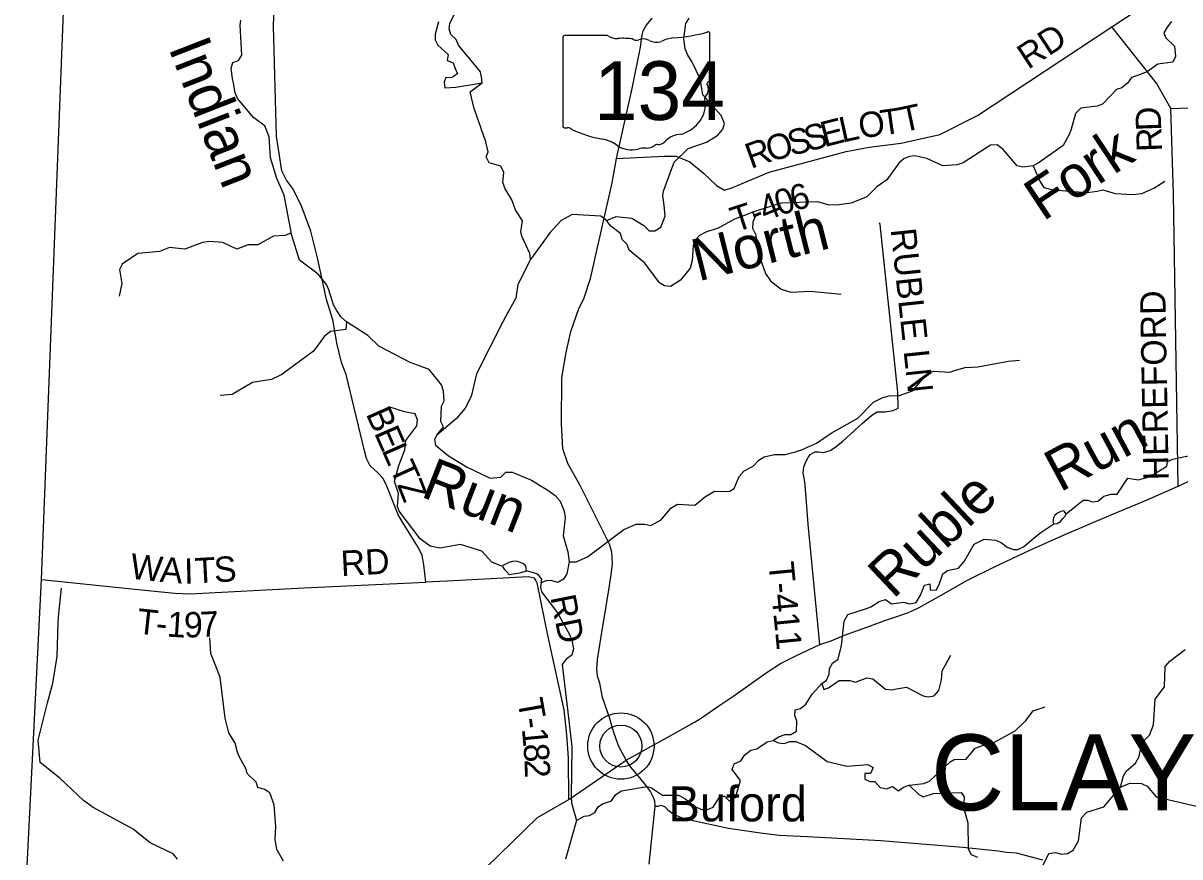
# Model space of a CAD drawing. Extents: x 1525783 to 1900577, y 218250 to 627376.
# Drawn here: x 1579705 to 1593420, y 393837 to 403722 of the extents above; entities that cross this region are included whole.
import ezdxf

# ---------------------------------------------------------------- set-up
doc = ezdxf.new("R2010")
doc.units = 0
for name, color, linetype in [('GM_X_Adjacent_County', 7, 'Continuous'), ('GM_X_County', 7, 'Continuous'), ('GM_X_County_Road', 7, 'Continuous'), ('GM_X_Minor_Lake', 7, 'Continuous'), ('GM_X_Minor_River', 7, 'Continuous'), ('GM_X_Minor_River_Text', 7, 'Continuous'), ('GM_X_State_Location', 7, 'Continuous'), ('GM_X_State_Route', 7, 'Continuous'), ('GM_X_State_Shield', 7, 'Continuous'), ('GM_X_Township', 7, 'Continuous'), ('GM_X_Township_Road', 7, 'Continuous'), ('GM_X_Township_Road_Text', 7, 'Continuous'), ('GM_X_Township_Text', 7, 'Continuous'), ('GM_X_Unincorporated', 7, 'Continuous'), ('GM_X_Unincorporated_Location', 7, 'Continuous'), ('GM_X_Unincorporated_Text', 7, 'Continuous')]:
    doc.layers.add(name, color=color, linetype=linetype)

msp = doc.modelspace()

# ---------------------------------------------------------------- linework, layer by layer
at = {"layer": 'GM_X_Adjacent_County'}
msp.add_lwpolyline([(1579705, 392782), (1579924, 397127), (1580230, 405084), (1580380, 410197), (1580442, 412790), (1580491, 414838), (1580602, 418918), (1580746, 423359)], dxfattribs=at)
at = {"layer": 'GM_X_County'}
msp.add_lwpolyline([(1579705, 392782), (1579924, 397127), (1580230, 405084), (1580380, 410197), (1580442, 412790), (1580491, 414838), (1580602, 418918), (1580746, 423359)], dxfattribs=at)
at = {"layer": 'GM_X_County_Road'}
msp.add_lwpolyline([(1579705, 392782), (1580053, 392656), (1580416, 392540), (1580504, 392522), (1580575, 392507), (1580742, 392507), (1581015, 392530), (1581353, 392560), (1581566, 392561), (1581888, 392610), (1582515, 392663), (1583036, 392701), (1583537, 392757), (1583809, 392768), (1584027, 392820), (1584133, 392840), (1584238, 392890), (1584374, 392972), (1584658, 393183), (1585194, 393709), (1585804, 394305), (1586176, 394518), (1586854, 394984)], dxfattribs=at)
at = {"layer": 'GM_X_Minor_Lake'}
for points in [[(1585138, 403084), (1585127, 403146), (1584868, 403459), (1584841, 403526), (1584778, 403585), (1584755, 403655), (1584765, 403719), (1584833, 403854)], [(1584629, 403736), (1584590, 403592), (1584589, 403522), (1584624, 403459), (1584744, 403349), (1584733, 403277), (1584804, 403250), (1584829, 403185), (1584856, 403119), (1584785, 403074), (1584717, 403077), (1584698, 403021), (1584707, 402953), (1584834, 402963)], [(1584834, 402963), (1585146, 403014), (1585138, 403084)], [(1591920, 397856), (1591913, 397811), (1591926, 397786)], [(1591926, 397786), (1591964, 397791), (1592005, 397813), (1592034, 397848), (1592060, 397876), (1592073, 397904), (1592045, 397938), (1592007, 397933), (1591967, 397912), (1591936, 397888), (1591920, 397856)], [(1585674, 397228), (1585667, 397288), (1585628, 397315), (1585592, 397330), (1585552, 397342), (1585506, 397339), (1585462, 397326), (1585429, 397308), (1585397, 397295), (1585389, 397279), (1585408, 397247), (1585436, 397220), (1585469, 397186), (1585515, 397191), (1585570, 397200), (1585612, 397207)], [(1585612, 397207), (1585674, 397228)]]:
    msp.add_lwpolyline(points, dxfattribs=at)
at = {"layer": 'GM_X_Minor_River'}
for points in [[(1584610, 398838), (1584690, 398935), (1584657, 398998), (1584666, 399180), (1584697, 399245), (1584691, 399358), (1584667, 399432), (1584519, 399617), (1584382, 399665), (1584295, 399697), (1583921, 399892), (1583793, 400018), (1583540, 400181), (1583473, 400240), (1583420, 400317), (1583385, 400382), (1583330, 400559), (1583303, 400621), (1583205, 400745), (1582982, 400913), (1582893, 401205), (1582799, 401682), (1582712, 401879), (1582638, 402123), (1582624, 402372), (1582571, 402505), (1582442, 402597), (1582248, 402827), (1582219, 402894), (1582199, 403008), (1582186, 403066), (1582172, 403189), (1582193, 403253), (1582258, 403280), (1582299, 403343), (1582277, 403696), (1582288, 403758)], [(1586623, 401382), (1586736, 401430), (1586922, 401411), (1587064, 401324), (1587129, 401259), (1587195, 401258), (1587264, 401304), (1587317, 401434), (1587305, 401562), (1587289, 401673), (1587296, 401729), (1587424, 402073), (1587591, 402236), (1587806, 402311), (1587940, 402395), (1588003, 402464), (1588022, 402533), (1587980, 402626), (1587764, 402872), (1587733, 403061), (1587636, 403257), (1587588, 403342), (1587555, 403415), (1587537, 403537), (1587562, 403719), (1587601, 403781)], [(1593320, 403741), (1593271, 403673), (1593230, 403608), (1593255, 403548), (1593355, 403448), (1593367, 403325), (1593336, 403258), (1593157, 403237), (1593032, 403145), (1592917, 403101), (1592846, 403076), (1592799, 403008), (1592730, 402954), (1592670, 402935), (1592504, 402761), (1592438, 402738), (1592247, 402713), (1592182, 402650), (1592129, 402463), (1592110, 402411), (1592035, 402270), (1591753, 402069), (1591681, 402030), (1591556, 402014), (1591490, 402029), (1591326, 402222), (1591254, 402280), (1591174, 402273), (1590850, 402064), (1590780, 402041), (1590611, 402030), (1590420, 402116), (1590277, 402148), (1590217, 402139), (1590150, 402118), (1590087, 402063), (1589947, 401863), (1589828, 401779), (1589708, 401663), (1589522, 401588), (1589376, 401569), (1589263, 401563), (1589128, 401603), (1588693, 401586), (1588353, 401480), (1588278, 401449), (1588141, 401396), (1587947, 401291), (1587800, 401245), (1587725, 401204), (1587678, 401151), (1587649, 401086), (1587638, 400907), (1587612, 400818), (1587498, 400676), (1587380, 400601), (1587310, 400607), (1587249, 400644), (1587077, 400877), (1586891, 401028), (1586866, 401099), (1586809, 401156), (1586786, 401229), (1586674, 401315), (1586623, 401382), (1586555, 401433), (1586215, 401453), (1586086, 401381), (1585949, 401237), (1585719, 400918), (1585570, 400622), (1585545, 400461), (1585425, 400238), (1585388, 400171), (1585081, 399565), (1585017, 399296), (1584948, 399157), (1584844, 399033), (1584610, 398838), (1584581, 398787), (1584596, 398718), (1584748, 398592), (1584970, 398456), (1585242, 398327), (1585369, 398339), (1585430, 398396), (1585502, 398396), (1585733, 398302), (1585939, 398175), (1586012, 398121), (1586073, 398054), (1586121, 397935), (1586132, 397855), (1586108, 397645)], [(1585719, 400918), (1585711, 400989), (1585616, 401195), (1585605, 401249), (1585625, 401379), (1585541, 401508), (1585499, 401627), (1585416, 401765), (1585391, 401835), (1585405, 401951), (1585368, 402024), (1585229, 402065), (1585196, 402137), (1585217, 402195), (1585193, 402314), (1585050, 402721), (1585036, 402771), (1585007, 402908), (1585146, 403014)], [(1591681, 402030), (1591764, 401840), (1591808, 401774), (1591912, 401744), (1592322, 401715), (1592439, 401729), (1592507, 401746), (1592652, 401703), (1592862, 401689), (1592969, 401700), (1593112, 401763), (1593242, 401849)], [(1588353, 401480), (1588384, 401430), (1588355, 401362), (1588353, 401290), (1588388, 401221), (1588440, 400944), (1588508, 400754), (1588565, 400667), (1588691, 400567), (1588807, 400533), (1589040, 400543), (1589403, 400507)], [(1582893, 401205), (1582881, 401232), (1582811, 401205), (1582672, 401195), (1582488, 401094), (1582372, 401094), (1582239, 401042), (1582074, 401119), (1581914, 401132), (1581830, 401121), (1581624, 401043), (1581442, 401060), (1581321, 401014), (1581065, 400990), (1580880, 400865), (1580847, 400802), (1580876, 400635), (1580844, 400485)], [(1583540, 400181), (1583530, 400089), (1583350, 400064), (1583277, 400009), (1583149, 399833), (1582772, 399557), (1582649, 399497), (1582424, 399459), (1582185, 399317), (1582043, 399307)], [(1586181, 397336), (1586263, 397336), (1586398, 397394), (1586828, 397717), (1586973, 397783), (1587076, 397781), (1587149, 397764), (1587271, 397834), (1587383, 397970), (1587464, 398020), (1587668, 398005), (1587794, 398111), (1587903, 398171), (1588013, 398169), (1588086, 398172), (1588136, 398205), (1588195, 398348), (1588254, 398415), (1588361, 398470), (1588426, 398539), (1588491, 398580), (1588612, 398606), (1588740, 398607), (1588861, 398637), (1588933, 398662), (1589111, 398741), (1589285, 398860), (1589600, 399037), (1589788, 399226), (1589899, 399285), (1589974, 399303), (1590094, 399305), (1590249, 399363), (1590429, 399566), (1590499, 399595), (1590691, 399585), (1590746, 399603), (1590875, 399640), (1591025, 399648), (1591385, 399714), (1591519, 399724)], [(1585389, 397279), (1585263, 397331), (1585144, 397463), (1584892, 397540), (1584647, 397498), (1584532, 397520), (1584411, 397606), (1584164, 397935), (1584143, 397991), (1584156, 398145), (1584110, 398288), (1584159, 398478), (1584231, 398663), (1584241, 398775), (1584374, 398947), (1584381, 399018), (1584354, 399091), (1584226, 399113), (1584043, 399174)], [(1592073, 397904), (1592196, 398004), (1592272, 398065), (1592330, 398066), (1592381, 398045), (1592448, 398054), (1592519, 398112), (1592607, 398139), (1592677, 398136), (1592803, 398328), (1592929, 398308), (1593067, 398347), (1593266, 398468), (1593273, 398526), (1593335, 398553), (1593629, 398614)], [(1586265, 394270), (1586356, 394320), (1586419, 394327), (1586483, 394364), (1586524, 394431), (1586575, 394467), (1586680, 394501), (1586731, 394578), (1586800, 394619), (1587105, 394672), (1587157, 394657), (1587286, 394568), (1587474, 394569), (1587551, 394530), (1587676, 394432), (1587752, 394400), (1587820, 394397), (1587886, 394426), (1587970, 394555), (1588021, 394556), (1588078, 394503), (1588151, 394542), (1588212, 394741), (1588110, 394871), (1588137, 394940), (1588214, 394977), (1588261, 395046), (1588334, 395103), (1588406, 395118), (1588528, 395200), (1588598, 395216), (1588663, 395259), (1588740, 395286), (1588808, 395287), (1588873, 395328), (1588879, 395446), (1588854, 395514), (1588859, 395580), (1588921, 395595), (1588984, 395648), (1589060, 395765), (1589175, 395893), (1589229, 395932), (1589260, 396002), (1589264, 396072), (1589301, 396135), (1589368, 396182), (1589406, 396344), (1589439, 396631), (1589483, 396711), (1589704, 396781), (1589755, 396800), (1589856, 396866), (1589928, 396887), (1590002, 396836), (1590144, 396856), (1590218, 396838), (1590292, 396851), (1590346, 396938), (1590392, 397059), (1590456, 397072), (1590461, 397004), (1590529, 396997), (1590566, 397067), (1590608, 397194), (1590663, 397233), (1590794, 397259), (1590861, 397340), (1590981, 397544), (1591098, 397604), (1591238, 397592), (1591306, 397560), (1591373, 397507), (1591448, 397480), (1591499, 397481), (1591567, 397514), (1591758, 397675), (1591926, 397786)], [(1586108, 397645), (1586165, 397452), (1586181, 397336), (1586150, 397194), (1586113, 397128), (1586046, 397088), (1585979, 397111), (1585913, 397112), (1585848, 397087), (1585839, 397033), (1585852, 396979), (1586042, 396729), (1586178, 396481), (1586209, 396408), (1586229, 396302), (1586210, 396230), (1586143, 396181), (1586096, 396118), (1586165, 395552), (1586210, 395143), (1586204, 394551), (1586207, 394479), (1586265, 394270), (1586136, 393808)], [(1585848, 397087), (1585857, 397129), (1585806, 397188), (1585674, 397228)], [(1581535, 393809), (1581486, 393871), (1581212, 394002), (1581078, 394110), (1581017, 394162), (1580536, 394424), (1580421, 394504), (1580139, 394771), (1579908, 394955), (1579883, 395219), (1579994, 395662), (1580056, 395895), (1580107, 396212), (1580120, 396611), (1580125, 396681), (1580159, 397022)], [(1582793, 393787), (1582715, 393924), (1582693, 394041), (1582696, 394117), (1582703, 394197), (1582682, 394455), (1582632, 394598), (1582568, 394637), (1582487, 394659), (1582468, 394721), (1582361, 394825), (1582346, 394883), (1582265, 395026), (1582247, 395077), (1582221, 395183), (1582145, 395309), (1582100, 395482), (1582040, 395967), (1581931, 396249), (1581918, 396432)], [(1589175, 395893), (1589197, 395821), (1589254, 395840), (1589379, 395928), (1589508, 395928), (1589573, 395908), (1589708, 395960), (1589778, 395949), (1589928, 395826), (1590006, 395817), (1590059, 395828), (1590179, 395848), (1590378, 395747), (1590434, 395734), (1590506, 395746), (1590563, 395811), (1590595, 395935), (1590601, 396043), (1590704, 396227)], [(1591800, 393739), (1591868, 393878), (1591945, 393888), (1592018, 393869), (1592087, 393878), (1592155, 393915), (1592217, 394026), (1592226, 394086), (1592254, 394301), (1592317, 394366), (1592518, 394429), (1592715, 394662), (1592753, 394797), (1592782, 394853), (1592892, 394949), (1592937, 395026), (1592959, 395152), (1592998, 395217), (1593061, 395278), (1593106, 395402), (1593127, 395707), (1593239, 395854), (1593247, 396094), (1593299, 396157), (1593483, 396294)], [(1590212, 394685), (1590384, 394708), (1590453, 394733), (1590695, 394963), (1590745, 394990), (1590888, 394997), (1590994, 395124), (1591105, 395164), (1591222, 395196), (1591466, 395332), (1591594, 395452), (1591682, 395570), (1591821, 395616)], [(1588598, 395216), (1588660, 395189), (1588728, 395182), (1588794, 395205), (1588867, 395206), (1588982, 395156), (1589239, 394967), (1589474, 394913), (1589719, 394933), (1589785, 394896), (1589751, 394827), (1589685, 394826), (1589684, 394760), (1589742, 394729), (1589802, 394732), (1589867, 394658), (1589943, 394645), (1590013, 394670), (1590084, 394621), (1590145, 394664), (1590212, 394685), (1590324, 394575), (1590376, 394548), (1590500, 394590), (1590827, 394600), (1590864, 394547), (1590856, 394417), (1590871, 394367), (1590907, 394240), (1590910, 393932), (1590947, 393864), (1591021, 393832)], [(1592715, 394662), (1592828, 394710), (1592964, 394705), (1593033, 394674), (1593139, 394550), (1593718, 394414)]]:
    msp.add_lwpolyline(points, dxfattribs=at)
at = {"layer": 'GM_X_State_Route'}
for points in [[(1586680, 397212), (1586694, 397316), (1586686, 397450), (1586658, 397545), (1586309, 398240), (1586163, 398501), (1586106, 398675), (1586088, 398972), (1586093, 399515), (1586142, 399818), (1586199, 400065), (1586295, 400339), (1586352, 400452), (1586431, 400694), (1586689, 401828), (1586739, 402117), (1586928, 402948), (1587024, 403436), (1587039, 403558), (1587055, 403630), (1587091, 403695), (1587164, 403779)], [(1587726, 395471), (1587758, 395492), (1587954, 395626), (1588130, 395748), (1588391, 395933), (1588537, 396033), (1588683, 396129), (1588868, 396220), (1589153, 396355), (1589284, 396399), (1589444, 396465), (1589752, 396576), (1589920, 396640), (1590064, 396688), (1590191, 396731), (1590296, 396778), (1590328, 396795), (1590588, 396940), (1590901, 397116), (1591220, 397277), (1591642, 397474), (1592048, 397653), (1592584, 397885), (1593031, 398069), (1593401, 398233), (1594306, 398649)], [(1586534, 395920), (1586517, 395979), (1586509, 396061), (1586514, 396175), (1586573, 396550), (1586582, 396592), (1586659, 397050), (1586680, 397212)], [(1587126, 393751), (1587198, 394438), (1587196, 394496), (1587179, 394542), (1587143, 394613), (1587073, 394707), (1586976, 394820), (1586912, 394902), (1586854, 394984), (1586763, 395154), (1586703, 395322), (1586658, 395488), (1586576, 395726), (1586541, 395896), (1586534, 395920)], [(1586854, 394984), (1587306, 395234), (1587664, 395432), (1587726, 395471)], [(1587198, 394438), (1587234, 394439), (1587267, 394448), (1587308, 394433), (1587350, 394395), (1587397, 394360), (1587442, 394333), (1587509, 394303), (1587629, 394273), (1588069, 394179), (1588446, 394123), (1588668, 394093), (1589000, 394079), (1589873, 394029), (1590848, 393950), (1591266, 393907), (1591364, 393894), (1591478, 393883), (1591792, 393802)]]:
    msp.add_lwpolyline(points, dxfattribs=at)
at = {"layer": 'GM_X_State_Shield'}
for p, q in [((1586106, 403555), (1586106, 402499)), ((1586633, 403573), (1586123, 403573)), ((1587846, 403047), (1587846, 403600)), ((1587846, 403047), (1587846, 403047))]:
    msp.add_line(p, q, dxfattribs=at)
for centre, major_axis, start_param, end_param in [((1587226, 405014), (1845, 0), 4.814394, 5.042369), ((1587827, 403602), (19.4, 0), 6.141152, 7.989035), ((1586126, 403557), (20.2, 0), 1.712693, 3.28349), ((1586754, 403696), (196, 0), 4.042523, 4.731795), ((1586819, 402980), (702, 0), 1.404758, 1.657858), ((1586978, 403563), (56.4, 0), 3.836095, 5.185415), ((1587061, 403441), (117, 0), 0.950623, 2.079405), ((1587213, 403608), (141, 0), 4.081561, 5.145723), ((1587462, 403251), (371, 0), 1.699011, 2.107814), ((1587842, 403006), (30, 0), 1.883978, 3.671073), ((1587651, 402936), (180, 0), 5.934695, 6.695948), ((1587826, 403045), (20.7, 0), 5.05454, 6.418171), ((1587330, 402745), (462, 0), 5.101752, 6.440018), ((1587916, 402815), (131, 0), 2.387724, 3.262537), ((1586126, 402496), (20.3, 0), 3.00124, 4.508301), ((1586129, 402604), (155, 0), 4.665946, 4.897461), ((1586161, 402438), (56, 0), 0.519207, 1.627899), ((1586868, 403387), (1333, 0), 4.195997, 4.488961), ((1587524, 402202), (253, 0), 1.647645, 2.488434), ((1586470, 402024), (417, 0), 0.823519, 1.323587), ((1586921, 402432), (265, 0), 4.026481, 4.996735), ((1587074, 402067), (217, 0), 1.495662, 1.94098), ((1587094, 402353), (141, 0), 4.691044, 5.507374), ((1587221, 402251), (39.7, 0), 1.147584, 2.315152), ((1587204, 402396), (149, 0), 4.937069, 5.64225)]:
    msp.add_ellipse(centre, major_axis=major_axis, ratio=0.8, start_param=start_param, end_param=end_param, dxfattribs=at)
at = {"layer": 'GM_X_Township'}
msp.add_lwpolyline([(1579705, 392782), (1579924, 397127), (1580230, 405084), (1580380, 410197), (1582301, 410300), (1586648, 410335), (1588273, 410349), (1590391, 410366), (1595464, 410407), (1595504, 410399), (1601494, 409207), (1602095, 409088), (1603980, 408713), (1605540, 408402), (1605535, 408330), (1605444, 406709), (1605380, 406105), (1605040, 403354), (1604445, 398538), (1603468, 390634)], dxfattribs=at)
at = {"layer": 'GM_X_Township_Road'}
for points in [[(1593401, 398233), (1593343, 401695), (1593311, 402708), (1593143, 403008), (1592615, 403677), (1592900, 403866), (1593094, 403955), (1593262, 404052), (1593353, 404119), (1593389, 404223), (1593400, 404399), (1593351, 404672), (1592903, 405823), (1592843, 405904), (1592638, 405904), (1590712, 405689), (1588645, 405563), (1588421, 405500), (1588181, 405446), (1587924, 405407), (1587673, 405403), (1587413, 405392)], [(1583416, 399979), (1583379, 400205), (1583304, 400446), (1583194, 400940), (1583115, 401255), (1583002, 401564), (1582897, 401763), (1582827, 401858), (1582771, 401969), (1582709, 402380), (1582674, 403684), (1582702, 404497), (1582740, 405057)], [(1593311, 402708), (1594340, 402749), (1594770, 402767), (1594880, 402777), (1594957, 402786), (1595014, 402821), (1595023, 402925), (1595010, 403537), (1595019, 403599), (1595048, 403640), (1595095, 403684), (1595198, 403718), (1595317, 403754), (1595456, 403822), (1595640, 403911), (1595794, 403964), (1596677, 404137), (1597927, 404370)], [(1586739, 402117), (1587305, 402145), (1587446, 402145), (1587611, 402078), (1587773, 401943), (1587925, 401798), (1588021, 401742), (1588107, 401767), (1588552, 401953), (1589463, 402198), (1589736, 402253), (1590114, 402297), (1590575, 402401), (1591021, 402628), (1592615, 403677)], [(1589153, 396355), (1589013, 397780), (1588987, 398143), (1588972, 398282), (1588955, 398390), (1588963, 398462), (1588984, 398522), (1589011, 398570), (1589037, 398609), (1589092, 398638), (1589140, 398639), (1589194, 398633), (1589275, 398653), (1589328, 398690), (1589423, 398767), (1589652, 398975), (1589768, 399074), (1589830, 399113), (1589927, 399115), (1590021, 399129), (1590078, 399158), (1590077, 399345), (1589866, 401334), (1589857, 401355)], [(1585798, 397086), (1585798, 397086), (1585797, 397091), (1585783, 397118), (1585767, 397142), (1585694, 397156), (1584727, 397106), (1584480, 397095), (1584458, 397298), (1584435, 397410), (1584393, 397499), (1584315, 397629), (1584230, 397762), (1584156, 397885), (1584019, 398230), (1583975, 398321), (1583909, 398391), (1583819, 398474), (1583775, 398558), (1583754, 398652), (1583535, 399554), (1583481, 399697), (1583424, 399928), (1583417, 399974), (1583416, 399979)], [(1579924, 397127), (1581071, 397006), (1581505, 396962), (1581684, 396955), (1583034, 397025), (1584480, 397095)], [(1586176, 394518), (1586171, 395013), (1586150, 395282), (1586119, 395580), (1585930, 396447), (1585798, 397086)]]:
    msp.add_lwpolyline(points, dxfattribs=at)
at = {"layer": 'GM_X_Unincorporated'}
for radius in [393, 249]:
    msp.add_circle((1586792, 395151), radius, dxfattribs=at)
at = {"layer": 'GM_X_Unincorporated_Location'}
msp.add_line((1586792, 395151), (1586792, 395151), dxfattribs=at)

# ---------------------------------------------------------------- texts
at = {"layer": 'GM_X_Minor_River_Text'}
for s, height, rotation, p in [('Indian', 500, 291.2766, (1581424, 403430)), ('Fork', 500, 33.4435, (1591797, 401365)), ('North', 500, 14.1369, (1587708, 400658)), ('Run', 500, 28.2454, (1591997, 398154)), ('Run', 500, 338.6677, (1584405, 398113)), ('Ruble', 499.9, 43.3916, (1590019, 396885))]:
    msp.add_text(s, height=height, rotation=rotation, dxfattribs=at).set_placement(p)
at = {"layer": 'GM_X_State_Location'}
for s in ['s', 'r']:
    msp.add_text(s, height=1, dxfattribs=at).set_placement((1586957, 402957))
msp.add_text('134', height=1, rotation=0, dxfattribs=at).set_placement((1586604, 402884))
at = {"layer": 'GM_X_State_Shield'}
msp.add_text('134', height=696.1, dxfattribs=at).set_placement((1586473, 402573))
at = {"layer": 'GM_X_Township_Road_Text'}
for s, rotation, p in [('RD', 33.2748, (1591621, 403166)), ('O', 8.3644, (1589631, 402352)), ('T', 8.1616, (1589892, 402390)), ('T', 12.1377, (1590137, 402426)), ('D', 91.9383, (1593200, 402447)), ('S', 14.872, (1589008, 402197)), ('E', 14.4673, (1589203, 402249)), ('L', 12.4884, (1589418, 402304)), ('O', 15.6654, (1588559, 402074)), ('S', 14.8818, (1588812, 402145)), ('R', 92.0105, (1593209, 402201)), ('R', 20.0048, (1588334, 401992)), ('6', 15.207, (1588842, 401490)), ('4', 22.1382, (1588504, 401367)), ('0', 17.7689, (1588670, 401435)), ('T', 18.1649, (1588152, 401239)), ('-', 23.2381, (1588393, 401319)), ('RUBLE LN', 276.0904, (1589990, 401276)), ('HEREFORD', 91.0416, (1593288, 398304)), ('B', 293.5737, (1583765, 399091)), ('E', 293.5744, (1583863, 398865)), ('L', 293.6362, (1583953, 398659)), ('T', 294.396, (1584045, 398450)), ('Z', 291.5824, (1584136, 398249)), ('RD', 2.9593, (1583478, 397166)), ('W', 353.4426, (1580963, 397138)), ('A', 355.39, (1581320, 397098)), ('I', 1.3624, (1581617, 397075)), ('T', 3.1637, (1581750, 397079)), ('S', 3.3933, (1581976, 397091)), ('T-411', 275.6269, (1588541, 397323)), ('RD', 281.3013, (1585955, 396916)), ('T', 353.834, (1581043, 396486)), ('1', 356.4399, (1581404, 396449)), ('9', 1.3794, (1581616, 396437)), ('7', 3.1378, (1581811, 396441)), ('-', 354.2572, (1581269, 396462)), ('T', 280.0887, (1585565, 395692)), ('-', 276.6128, (1585604, 395476)), ('1', 275.3851, (1585618, 395355)), ('8', 274.4694, (1585635, 395172)), ('2', 272.0209, (1585649, 394991))]:
    msp.add_text(s, height=300, rotation=rotation, dxfattribs=at).set_placement(p)
at = {"layer": 'GM_X_Township_Text'}
msp.add_text('CLAY', height=900, rotation=0, dxfattribs=at).set_placement((1590469, 394388))
at = {"layer": 'GM_X_Unincorporated_Text'}
msp.add_text('Buford', height=417, rotation=0, dxfattribs=at).set_placement((1587356, 394258))

doc.saveas('drawing.dxf')
